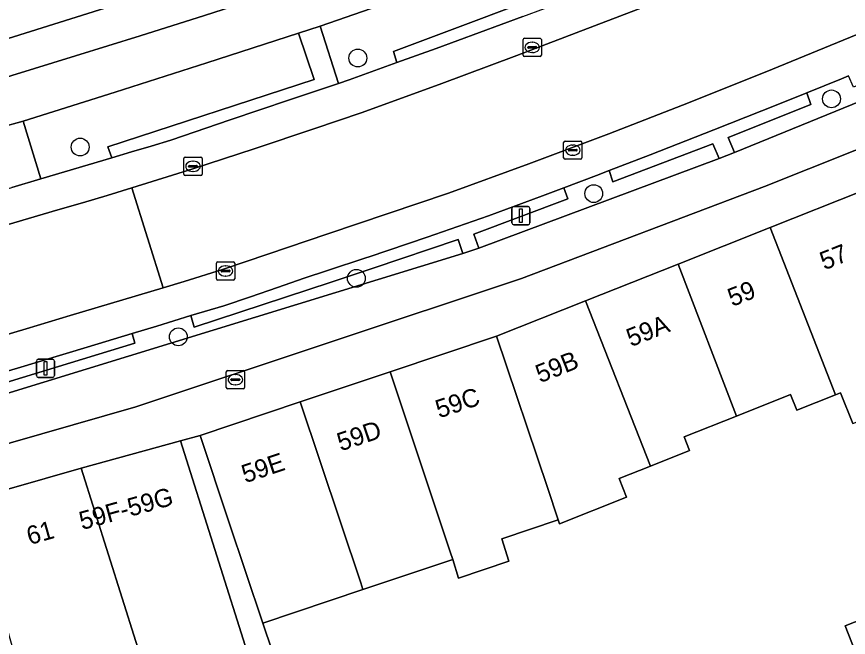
# Model space of a CAD drawing. Extents: x 158086 to 159499, y 382904 to 383981.
# Drawn here: x 159173.48 to 159219.13, y 383279.89 to 383313.95 of the extents above; entities that cross this region are included whole.
import ezdxf

# ---------------------------------------------------------------- set-up
doc = ezdxf.new("R2010")
doc.units = 0
for name, color, linetype in [('IMGEO_Boom', 7, 'Continuous'), ('IMGEO_Brandkraan', 7, 'Continuous'), ('IMGEO_Erf', 7, 'Continuous'), ('IMGEO_Fietspad_gesloten', 7, 'Continuous'), ('IMGEO_Groenvoorziening', 7, 'Continuous'), ('IMGEO_Kolk', 7, 'Continuous'), ('IMGEO_Lichtmast', 7, 'Continuous'), ('IMGEO_Pand', 7, 'Continuous'), ('IMGEO_Pand_nummerreeks', 7, 'Continuous'), ('IMGEO_Pand_overbouw', 7, 'Continuous'), ('IMGEO_Parkeervlak_open', 7, 'Continuous'), ('IMGEO_Rijbaan_lokaal_gesloten', 7, 'Continuous'), ('IMGEO_Rijbaan_lokaal_open', 7, 'Continuous'), ('IMGEO_Voetpad_open', 7, 'Continuous')]:
    doc.layers.add(name, color=color, linetype=linetype)

msp = doc.modelspace()

# ---------------------------------------------------------------- linework, layer by layer
at = {"layer": 'IMGEO_Boom'}
for centre in [(159192.208, 383311.678), (159218.207, 383309.436), (159176.969, 383306.794), (159205.157, 383304.24), (159192.129, 383299.591), (159182.357, 383296.381)]:
    msp.add_circle(centre, 0.489, dxfattribs=at)
at = {"layer": 'IMGEO_Brandkraan'}
for p, q in [((159185.062, 383294.529), (159185.914, 383294.529)), ((159184.987, 383293.603), (159184.987, 383294.455)), ((159185.289, 383294.072), (159185.687, 383294.072)), ((159185.475, 383294.309), (159185.5, 383294.309)), ((159185.988, 383294.455), (159185.988, 383293.603)), ((159185.246, 383294.023), (159185.246, 383294.035)), ((159185.684, 383293.986), (159185.286, 383293.986)), ((159185.498, 383293.749), (159185.473, 383293.749)), ((159185.73, 383294.035), (159185.73, 383294.023)), ((159185.914, 383293.529), (159185.062, 383293.529))]:
    msp.add_line(p, q, dxfattribs=at)
for points in [[(159185.062, 383294.529), (159185.914, 383294.529)], [(159184.987, 383293.603), (159184.987, 383294.455)], [(159185.988, 383294.455), (159185.988, 383293.603)], [(159185.914, 383293.529), (159185.062, 383293.529)]]:
    msp.add_lwpolyline(points, dxfattribs=at)
for centre, radius, start, end in [((159185.064, 383294.453), 0.0765, 91.552, 178.448), ((159185.064, 383294.453), 0.0765, 91.552, 178.448), ((159185.912, 383294.453), 0.0765, 1.552, 88.448), ((159185.912, 383294.453), 0.0765, 1.552, 88.448), ((159185.286, 383294.032), 0.0403, 85.8775, 175.7526), ((159185.691, 383294.034), 0.0386, 1.7309, 96.639), ((159185.283, 383294.022), 0.0366, 178.938, 274.7102), ((159185.687, 383294.029), 0.043, 264.8664, 352.4533), ((159185.064, 383293.605), 0.0765, 181.552, 268.448), ((159185.064, 383293.605), 0.0765, 181.552, 268.448), ((159185.912, 383293.605), 0.0765, 271.552, 358.448), ((159185.912, 383293.605), 0.0765, 271.552, 358.448)]:
    msp.add_arc(centre, radius, start, end, dxfattribs=at)
for centre, major_axis, ratio, start_param, end_param in [((159185.474, 383294.029), (-0.387, 0.002), 0.722429, 4.712389, 7.853982), ((159185.499, 383294.029), (-0.39, 0.002), 0.717154, 1.570796, 4.712389)]:
    msp.add_ellipse(centre, major_axis=major_axis, ratio=ratio, start_param=start_param, end_param=end_param, dxfattribs=at)
at = {"layer": 'IMGEO_Erf'}
for points in [[(159219.377, 383291.627), (159218.709, 383293.305), (159218.422, 383293.191), (159216.305, 383292.349), (159215.963, 383293.209), (159212.995, 383292.028), (159210.122, 383290.885), (159210.416, 383290.146), (159208.266, 383289.291), (159206.548, 383288.607), (159206.956, 383287.583), (159203.285, 383286.121), (159203.211, 383286.341), (159200.105, 383285.304), (159200.5, 383284.065), (159197.731, 383283.14), (159197.418, 383284.156), (159192.487, 383282.509), (159186.999, 383280.675), (159187.508, 383279.156)], [(159219.852, 383278.232), (159218.948, 383280.523), (159222.772, 383282.032)]]:
    msp.add_lwpolyline(points, dxfattribs=at)
at = {"layer": 'IMGEO_Fietspad_gesloten'}
for points in [[(159067.279, 383266.4), (159070.408, 383267.13), (159072.975, 383267.728), (159075.552, 383268.285), (159078.138, 383268.801), (159094.173, 383272.132), (159119.362, 383277.308), (159135.301, 383280.668), (159144.389, 383282.718), (159157.526, 383286.08), (159180.016, 383292.54), (159201.192, 383299.584), (159214.535, 383304.621), (159229.307, 383310.511), (159254.784, 383322.524), (159256.267, 383323.273), (159257.131, 383323.709), (159257.993, 383324.146), (159258.854, 383324.586), (159281.973, 383336.28), (159291.776, 383341.314), (159296.109, 383343.544), (159315.056, 383353.238), (159354.689, 383373.414)], [(159219.699, 383327.668), (159218.971, 383327.325), (159208.695, 383323.035), (159197.989, 383318.938), (159194.451, 383317.625), (159190.893, 383316.367), (159187.317, 383315.163), (159183.79, 383314.02), (159180.257, 383312.896), (159176.717, 383311.793), (159173.222, 383310.714), (159169.724, 383309.644), (159166.223, 383308.582), (159157.476, 383306.019), (159148.667, 383303.683), (159139.799, 383301.576), (159128.725, 383299.057), (159103.06, 383293.763), (159088.622, 383290.803), (159081.026, 383289.212), (159058.204, 383284.486)], [(159127.296, 383296.228), (159133.538, 383297.632), (159139.053, 383298.857), (159142.542, 383299.72), (159145.814, 383300.499), (159149.085, 383301.28), (159152.357, 383302.062), (159155.21, 383302.827), (159156.079, 383303.06), (159157.96, 383303.565), (159163.532, 383305.176), (159169.072, 383306.896), (159173.847, 383308.207), (159178.886, 383309.81), (159183.923, 383311.422), (159188.957, 383313.04), (159190.133, 383313.424), (159195.732, 383315.393), (159201.3, 383317.451), (159206.834, 383319.596), (159207.964, 383320.044), (159212.437, 383321.851), (159216.893, 383323.699), (159221.331, 383325.59)], [(159224.416, 383311.189), (159212.886, 383306.494), (159212.037, 383306.167), (159198.852, 383301.241), (159197.965, 383300.948), (159163.581, 383290.397), (159162.712, 383290.153), (159152.074, 383287.094), (159148.543, 383286.079), (159143.688, 383284.998), (159143.346, 383284.923), (159142.438, 383284.723), (159138.828, 383283.94), (159137.465, 383283.65), (159133.963, 383282.905), (159132.399, 383282.563)]]:
    msp.add_lwpolyline(points, dxfattribs=at)
at = {"layer": 'IMGEO_Groenvoorziening'}
for points in [[(159207.733, 383317.228), (159206.834, 383319.596), (159201.3, 383317.451), (159195.732, 383315.393), (159190.133, 383313.424), (159191.153, 383310.283), (159191.736, 383310.479), (159194.356, 383311.429), (159194.159, 383312.036), (159198.696, 383313.733), (159203.221, 383315.463)], [(159188.957, 383313.04), (159183.923, 383311.422), (159178.886, 383309.81), (159173.847, 383308.207), (159174.809, 383305.044), (159176.11, 383305.43), (159177.41, 383305.817), (159178.709, 383306.204), (159178.479, 383306.811), (159189.82, 383310.5)], [(159224.416, 383311.189), (159224.055, 383311.974), (159219.416, 383310.075), (159219.147, 383310.697), (159218.756, 383310.533), (159216.855, 383309.774), (159217.077, 383309.137), (159212.536, 383307.31), (159212.886, 383306.494)], [(159212.037, 383306.167), (159211.689, 383306.98), (159206.201, 383304.883), (159205.996, 383305.503), (159205.303, 383305.236), (159203.518, 383304.563), (159203.733, 383303.958), (159198.572, 383302.012), (159198.852, 383301.241)], [(159197.965, 383300.948), (159197.716, 383301.725), (159193.051, 383300.149), (159190.751, 383299.38), (159183.234, 383296.92), (159183.05, 383297.546), (159181.181, 383296.965), (159179.826, 383296.557), (159179.976, 383296.026), (159170.25, 383293.077), (159170.099, 383293.647), (159169.705, 383293.531), (159167.925, 383293.037), (159168.115, 383292.363), (159163.402, 383291.093), (159163.581, 383290.397)]]:
    msp.add_lwpolyline(points, close=True, dxfattribs=at)
at = {"layer": 'IMGEO_Kolk'}
for p, q in [((159201.281, 383311.835), (159201.281, 383312.687)), ((159201.356, 383312.761), (159202.208, 383312.761)), ((159201.769, 383312.541), (159201.794, 383312.541)), ((159202.282, 383312.687), (159202.282, 383311.835)), ((159201.54, 383312.255), (159201.54, 383312.267)), ((159201.978, 383312.218), (159201.58, 383312.218)), ((159201.583, 383312.304), (159201.981, 383312.304)), ((159201.792, 383311.981), (159201.767, 383311.981)), ((159202.024, 383312.267), (159202.024, 383312.255)), ((159202.208, 383311.761), (159201.356, 383311.761)), ((159203.505, 383306.199), (159203.505, 383307.051)), ((159203.58, 383307.125), (159204.432, 383307.125)), ((159203.993, 383306.905), (159204.018, 383306.905)), ((159204.506, 383307.051), (159204.506, 383306.199)), ((159203.764, 383306.619), (159203.764, 383306.631)), ((159204.202, 383306.582), (159203.804, 383306.582)), ((159203.807, 383306.668), (159204.205, 383306.668)), ((159204.248, 383306.631), (159204.248, 383306.619)), ((159182.659, 383305.31), (159182.659, 383306.162)), ((159182.734, 383306.236), (159183.586, 383306.236)), ((159183.147, 383306.016), (159183.172, 383306.016)), ((159183.66, 383306.162), (159183.66, 383305.31)), ((159204.432, 383306.125), (159203.58, 383306.125)), ((159204.016, 383306.345), (159203.991, 383306.345)), ((159182.918, 383305.73), (159182.918, 383305.742)), ((159183.356, 383305.693), (159182.958, 383305.693)), ((159182.961, 383305.779), (159183.359, 383305.779)), ((159183.402, 383305.742), (159183.402, 383305.73)), ((159183.586, 383305.236), (159182.734, 383305.236)), ((159183.17, 383305.456), (159183.145, 383305.456)), ((159184.524, 383300.492), (159185.376, 383300.492)), ((159184.449, 383299.566), (159184.449, 383300.418)), ((159184.751, 383300.035), (159185.149, 383300.035)), ((159184.937, 383300.272), (159184.962, 383300.272)), ((159185.45, 383300.418), (159185.45, 383299.566)), ((159184.708, 383299.986), (159184.708, 383299.998)), ((159185.146, 383299.949), (159184.748, 383299.949)), ((159184.96, 383299.712), (159184.935, 383299.712)), ((159185.192, 383299.998), (159185.192, 383299.986)), ((159185.376, 383299.492), (159184.524, 383299.492))]:
    msp.add_line(p, q, dxfattribs=at)
for points in [[(159201.281, 383311.835), (159201.281, 383312.687)], [(159201.356, 383312.761), (159202.208, 383312.761)], [(159202.282, 383312.687), (159202.282, 383311.835)], [(159202.208, 383311.761), (159201.356, 383311.761)], [(159203.505, 383306.199), (159203.505, 383307.051)], [(159203.58, 383307.125), (159204.432, 383307.125)], [(159204.506, 383307.051), (159204.506, 383306.199)], [(159182.659, 383305.31), (159182.659, 383306.162)], [(159182.734, 383306.236), (159183.586, 383306.236)], [(159183.66, 383306.162), (159183.66, 383305.31)], [(159204.432, 383306.125), (159203.58, 383306.125)], [(159183.586, 383305.236), (159182.734, 383305.236)], [(159184.524, 383300.492), (159185.376, 383300.492)], [(159184.449, 383299.566), (159184.449, 383300.418)], [(159185.45, 383300.418), (159185.45, 383299.566)], [(159185.376, 383299.492), (159184.524, 383299.492)]]:
    msp.add_lwpolyline(points, dxfattribs=at)
for centre, radius, start, end in [((159201.358, 383312.685), 0.0765, 91.552, 178.448), ((159201.358, 383312.685), 0.0765, 91.552, 178.448), ((159202.206, 383312.685), 0.0765, 1.552, 88.448), ((159202.206, 383312.685), 0.0765, 1.552, 88.448), ((159201.58, 383312.264), 0.0403, 85.8775, 175.7526), ((159201.577, 383312.254), 0.0366, 178.938, 274.7102), ((159201.981, 383312.261), 0.043, 264.8664, 352.4533), ((159201.985, 383312.266), 0.0386, 1.7309, 96.639), ((159201.358, 383311.837), 0.0765, 181.552, 268.448), ((159201.358, 383311.837), 0.0765, 181.552, 268.448), ((159202.206, 383311.837), 0.0765, 271.552, 358.448), ((159202.206, 383311.837), 0.0765, 271.552, 358.448), ((159203.582, 383307.049), 0.0765, 91.552, 178.448), ((159203.582, 383307.049), 0.0765, 91.552, 178.448), ((159204.43, 383307.049), 0.0765, 1.552, 88.448), ((159204.43, 383307.049), 0.0765, 1.552, 88.448), ((159203.804, 383306.628), 0.0403, 85.8775, 175.7526), ((159203.801, 383306.618), 0.0366, 178.938, 274.7102), ((159204.205, 383306.625), 0.043, 264.8664, 352.4533), ((159204.209, 383306.63), 0.0386, 1.7309, 96.639), ((159182.736, 383306.16), 0.0765, 91.552, 178.448), ((159182.736, 383306.16), 0.0765, 91.552, 178.448), ((159183.584, 383306.16), 0.0765, 1.552, 88.448), ((159183.584, 383306.16), 0.0765, 1.552, 88.448), ((159203.582, 383306.201), 0.0765, 181.552, 268.448), ((159203.582, 383306.201), 0.0765, 181.552, 268.448), ((159204.43, 383306.201), 0.0765, 271.552, 358.448), ((159204.43, 383306.201), 0.0765, 271.552, 358.448), ((159182.958, 383305.739), 0.0403, 85.8775, 175.7526), ((159182.955, 383305.729), 0.0366, 178.938, 274.7102), ((159183.359, 383305.736), 0.043, 264.8664, 352.4533), ((159183.363, 383305.741), 0.0386, 1.7309, 96.639), ((159182.736, 383305.312), 0.0765, 181.552, 268.448), ((159182.736, 383305.312), 0.0765, 181.552, 268.448), ((159183.584, 383305.312), 0.0765, 271.552, 358.448), ((159183.584, 383305.312), 0.0765, 271.552, 358.448), ((159184.526, 383300.416), 0.0765, 91.552, 178.448), ((159184.526, 383300.416), 0.0765, 91.552, 178.448), ((159185.374, 383300.416), 0.0765, 1.552, 88.448), ((159185.374, 383300.416), 0.0765, 1.552, 88.448), ((159184.748, 383299.995), 0.0403, 85.8775, 175.7526), ((159185.153, 383299.997), 0.0386, 1.7309, 96.639), ((159184.526, 383299.568), 0.0765, 181.552, 268.448), ((159184.526, 383299.568), 0.0765, 181.552, 268.448), ((159184.745, 383299.985), 0.0366, 178.938, 274.7102), ((159185.149, 383299.992), 0.043, 264.8664, 352.4533), ((159185.374, 383299.568), 0.0765, 271.552, 358.448), ((159185.374, 383299.568), 0.0765, 271.552, 358.448)]:
    msp.add_arc(centre, radius, start, end, dxfattribs=at)
for centre, major_axis, ratio, start_param, end_param in [((159201.768, 383312.261), (-0.387, 0.002), 0.722429, 4.712389, 7.853982), ((159201.793, 383312.261), (-0.39, 0.002), 0.717154, 1.570796, 4.712389), ((159203.992, 383306.625), (-0.387, 0.002), 0.722429, 4.712389, 7.853982), ((159204.017, 383306.625), (-0.39, 0.002), 0.717154, 1.570796, 4.712389), ((159183.146, 383305.736), (-0.387, 0.002), 0.722429, 4.712389, 7.853982), ((159183.171, 383305.736), (-0.39, 0.002), 0.717154, 1.570796, 4.712389), ((159184.936, 383299.992), (-0.387, 0.002), 0.722429, 4.712389, 7.853982), ((159184.961, 383299.992), (-0.39, 0.002), 0.717154, 1.570796, 4.712389)]:
    msp.add_ellipse(centre, major_axis=major_axis, ratio=ratio, start_param=start_param, end_param=end_param, dxfattribs=at)
at = {"layer": 'IMGEO_Lichtmast'}
for p, q in [((159200.662, 383302.63), (159200.662, 383303.43)), ((159200.662, 383303.43), (159200.662, 383302.63)), ((159200.762, 383303.53), (159201.552, 383303.53)), ((159201.552, 383303.53), (159200.762, 383303.53)), ((159201.652, 383303.43), (159201.652, 383302.63)), ((159201.652, 383302.63), (159201.652, 383303.43)), ((159201.552, 383302.53), (159200.762, 383302.53)), ((159200.762, 383302.53), (159201.552, 383302.53)), ((159174.565, 383294.251), (159174.565, 383295.051)), ((159174.565, 383295.051), (159174.565, 383294.251)), ((159174.665, 383295.151), (159175.455, 383295.151)), ((159175.455, 383295.151), (159174.665, 383295.151)), ((159175.555, 383295.051), (159175.555, 383294.251)), ((159175.555, 383294.251), (159175.555, 383295.051)), ((159175.455, 383294.151), (159174.665, 383294.151)), ((159174.665, 383294.151), (159175.455, 383294.151))]:
    msp.add_line(p, q, dxfattribs=at)
for points in [[(159201.082, 383303.405), (159201.232, 383303.405), (159201.232, 383302.655), (159201.082, 383302.655), (159201.082, 383303.405)], [(159174.985, 383295.026), (159175.135, 383295.026), (159175.135, 383294.276), (159174.985, 383294.276), (159174.985, 383295.026)]]:
    msp.add_lwpolyline(points, dxfattribs=at)
for centre, start, end in [((159200.762, 383303.43), 90, 180), ((159200.762, 383303.43), 90, 180), ((159201.552, 383303.43), 0, 90), ((159201.552, 383303.43), 360, 90), ((159200.762, 383302.63), 180, 270), ((159200.762, 383302.63), 180, 270), ((159201.552, 383302.63), 270, 0), ((159201.552, 383302.63), 270, 0), ((159174.665, 383295.051), 90, 180), ((159174.665, 383295.051), 90, 180), ((159175.455, 383295.051), 0, 90), ((159175.455, 383295.051), 360, 90), ((159174.665, 383294.251), 180, 270), ((159174.665, 383294.251), 180, 270), ((159175.455, 383294.251), 270, 0), ((159175.455, 383294.251), 270, 0)]:
    msp.add_arc(centre, 0.1, start, end, dxfattribs=at)
at = {"layer": 'IMGEO_Pand'}
for points in [[(159175.988, 383328.201), (159175.813, 383328.75), (159175.728, 383329.017), (159175.628, 383328.985), (159172.819, 383328.094), (159174.343, 383323.291), (159172.789, 383322.797), (159172.649, 383323.238), (159169.31, 383322.179), (159170.854, 383317.312), (159172.366, 383312.546), (159179.894, 383314.934), (159177.417, 383322.687), (159177.709, 383322.78)], [(159219.902, 383304.386), (159214.842, 383302.377), (159218.422, 383293.191), (159218.709, 383293.305), (159219.377, 383291.627), (159224.33, 383293.597), (159223.328, 383296.039)], [(159209.785, 383300.369), (159212.995, 383292.028), (159215.963, 383293.209), (159216.305, 383292.349), (159218.422, 383293.191), (159214.842, 383302.377)], [(159204.712, 383298.355), (159208.266, 383289.291), (159210.416, 383290.146), (159210.122, 383290.885), (159212.995, 383292.028), (159209.785, 383300.369)], [(159204.712, 383298.355), (159199.812, 383296.41), (159202.612, 383288.115), (159203.211, 383286.341), (159203.285, 383286.121), (159206.956, 383287.583), (159206.548, 383288.607), (159208.266, 383289.291)], [(159199.812, 383296.41), (159193.982, 383294.461), (159197.284, 383284.59), (159197.418, 383284.156), (159197.731, 383283.14), (159200.5, 383284.065), (159200.105, 383285.304), (159203.211, 383286.341), (159202.612, 383288.115)], [(159192.487, 383282.509), (159197.418, 383284.156), (159197.284, 383284.59), (159193.982, 383294.461), (159189.05, 383292.812), (159192.373, 383282.879)], [(159192.487, 383282.509), (159192.373, 383282.879), (159189.05, 383292.812), (159183.548, 383290.972), (159185.137, 383286.232), (159186.999, 383280.675)], [(159177.031, 383289.167), (159180.782, 383277.279), (159182.387, 383272.194), (159187.774, 383273.894), (159186.24, 383278.755), (159182.477, 383290.675)], [(159177.031, 383289.167), (159170.942, 383287.439), (159173.467, 383278.523), (159174.45, 383275.281), (159180.782, 383277.279)], [(159222.772, 383282.032), (159218.948, 383280.523), (159219.852, 383278.232), (159223.662, 383279.742)]]:
    msp.add_lwpolyline(points, close=True, dxfattribs=at)
at = {"layer": 'IMGEO_Pand_overbouw'}
msp.add_lwpolyline([(159182.477, 383290.675), (159186.24, 383278.755), (159187.508, 383279.156), (159186.999, 383280.675), (159185.137, 383286.232), (159183.548, 383290.972)], close=True, dxfattribs=at)
at = {"layer": 'IMGEO_Parkeervlak_open'}
for points in [[(159161.158, 383299.17), (159166.032, 383300.525), (159167.595, 383300.972), (159170.896, 383301.917), (159175.75, 383303.346), (159177.1, 383303.742), (159178.449, 383304.145), (159179.796, 383304.553), (159183.161, 383305.604), (159186.514, 383306.69), (159189.856, 383307.813), (159192.385, 383308.678), (159196.671, 383310.221), (159200.941, 383311.809), (159205.194, 383313.441), (159209.758, 383315.195), (159214.301, 383317.002), (159218.822, 383318.862), (159223.083, 383320.724)], [(159201.264, 383313.958), (159196.503, 383312.208), (159194.356, 383311.429), (159191.736, 383310.479), (159191.153, 383310.283), (159188.466, 383309.384), (159185.2, 383308.281), (159181.936, 383307.169), (159180.861, 383306.847), (159179.785, 383306.525), (159178.709, 383306.204), (159177.41, 383305.817), (159176.11, 383305.43), (159174.809, 383305.044), (159173.219, 383304.573)], [(159219.565, 383312.959), (159214.971, 383311.071), (159210.357, 383309.229), (159205.985, 383307.525), (159201.593, 383305.872), (159197.182, 383304.268), (159193.875, 383303.152), (159190.569, 383302.033), (159187.264, 383300.913), (159184.781, 383300.073), (159182.676, 383299.41), (159181.522, 383299.067), (159176.414, 383297.552), (159174.001, 383296.823), (159171.584, 383296.106), (159169.164, 383295.4), (159166.849, 383294.736), (159164.531, 383294.084), (159162.209, 383293.442), (159157.188, 383292.169), (159150.545, 383290.537), (159133.926, 383287.001), (159100.161, 383280.074)], [(159190.535, 383300.019), (159192.647, 383300.709), (159192.839, 383300.775), (159196.021, 383301.852), (159199.382, 383303.029), (159202.347, 383304.121), (159203.518, 383304.563), (159205.303, 383305.236), (159205.996, 383305.503), (159208.25, 383306.372), (159211.757, 383307.748), (159215.259, 383309.135), (159216.855, 383309.774), (159218.756, 383310.533), (159219.147, 383310.697)], [(159170.099, 383293.647), (159173.533, 383294.667), (159177.358, 383295.812), (159179.826, 383296.557), (159181.181, 383296.965), (159183.05, 383297.546), (159184.846, 383298.086), (159186.32, 383298.584), (159187.792, 383299.09), (159189.261, 383299.602), (159190.535, 383300.019)]]:
    msp.add_lwpolyline(points, dxfattribs=at)
at = {"layer": 'IMGEO_Rijbaan_lokaal_gesloten'}
msp.add_lwpolyline([(159223.083, 383320.724), (159218.822, 383318.862), (159214.301, 383317.002), (159209.758, 383315.195), (159205.194, 383313.441), (159200.941, 383311.809), (159196.671, 383310.221), (159192.385, 383308.678), (159189.856, 383307.813), (159186.514, 383306.69), (159183.161, 383305.604), (159179.796, 383304.553), (159181.522, 383299.067), (159182.676, 383299.41), (159184.781, 383300.073), (159187.264, 383300.913), (159190.569, 383302.033), (159193.875, 383303.152), (159197.182, 383304.268), (159201.593, 383305.872), (159205.985, 383307.525), (159210.357, 383309.229), (159214.971, 383311.071), (159219.565, 383312.959)], dxfattribs=at)
msp.add_lwpolyline([(159179.796, 383304.553), (159178.449, 383304.145), (159177.1, 383303.742), (159175.75, 383303.346), (159170.896, 383301.917), (159167.595, 383300.972), (159169.164, 383295.4), (159171.584, 383296.106), (159174.001, 383296.823), (159176.414, 383297.552), (159181.522, 383299.067)], close=True, dxfattribs=at)
at = {"layer": 'IMGEO_Rijbaan_lokaal_open'}
msp.add_lwpolyline([(159173.847, 383308.207), (159169.072, 383306.896), (159169.848, 383304.287), (159170.038, 383303.635), (159171.629, 383304.104), (159173.219, 383304.573), (159174.809, 383305.044)], close=True, dxfattribs=at)
at = {"layer": 'IMGEO_Voetpad_open'}
for points in [[(159354.689, 383373.414), (159315.056, 383353.238), (159296.109, 383343.544), (159291.776, 383341.314), (159281.973, 383336.28), (159258.854, 383324.586), (159257.993, 383324.146), (159257.131, 383323.709), (159256.267, 383323.273), (159254.784, 383322.524), (159229.307, 383310.511), (159214.535, 383304.621), (159201.192, 383299.584), (159180.016, 383292.54), (159157.526, 383286.08), (159144.389, 383282.718), (159135.301, 383280.668), (159119.362, 383277.308), (159094.173, 383272.132), (159078.138, 383268.801), (159075.552, 383268.285), (159072.975, 383267.728), (159070.408, 383267.13), (159067.279, 383266.4)], [(159058.204, 383284.486), (159081.026, 383289.212), (159088.622, 383290.803), (159103.06, 383293.763), (159128.725, 383299.057), (159139.799, 383301.576), (159148.667, 383303.683), (159157.476, 383306.019), (159166.223, 383308.582), (159169.724, 383309.644), (159173.222, 383310.714), (159176.717, 383311.793), (159180.257, 383312.896), (159183.79, 383314.02), (159187.317, 383315.163), (159190.893, 383316.367), (159194.451, 383317.625), (159197.989, 383318.938), (159208.695, 383323.035), (159218.971, 383327.325), (159219.699, 383327.668), (159220.425, 383328.014), (159221.149, 383328.363), (159238.951, 383337.134)], [(159217.536, 383333.059), (159218.907, 383329.63), (159213.304, 383327.352), (159207.703, 383325.075), (159195.371, 383320.061), (159193.287, 383319.309), (159193.324, 383319.194), (159188.769, 383317.749), (159184.34, 383316.344), (159179.894, 383314.934), (159172.366, 383312.546), (159169.215, 383311.658), (159167.273, 383311.111), (159162.786, 383309.809), (159156.345, 383307.94), (159145.646, 383305.156), (159140.464, 383303.973), (159137.504, 383303.29), (159128.136, 383301.177)], [(159117.008, 383274.432), (159123.318, 383275.768), (159129.524, 383277.081), (159137.705, 383278.813), (159143.134, 383279.962), (159149.23, 383281.252), (159151.76, 383281.987), (159153.022, 383282.354), (159159.11, 383284.082), (159165.026, 383285.76), (159170.942, 383287.439), (159177.031, 383289.167), (159182.477, 383290.675), (159183.548, 383290.972), (159189.05, 383292.812), (159193.982, 383294.461), (159199.812, 383296.41), (159204.712, 383298.355), (159209.785, 383300.369), (159214.842, 383302.377), (159219.902, 383304.386)], [(159187.508, 383279.156), (159186.999, 383280.675), (159185.137, 383286.232), (159183.548, 383290.972), (159182.477, 383290.675), (159186.24, 383278.755)]]:
    msp.add_lwpolyline(points, dxfattribs=at)
for points in [[(159214.242, 383319.054), (159213.958, 383319.683), (159208.862, 383317.627), (159208.761, 383317.91), (159208.659, 383318.195), (159207.964, 383320.044), (159206.834, 383319.596), (159207.733, 383317.228), (159203.221, 383315.463), (159198.696, 383313.733), (159194.159, 383312.036), (159194.356, 383311.429), (159196.503, 383312.208), (159201.264, 383313.958), (159206.017, 383315.727), (159208.761, 383316.832), (159211.502, 383317.941)], [(159190.133, 383313.424), (159188.957, 383313.04), (159189.82, 383310.5), (159178.479, 383306.811), (159178.709, 383306.204), (159179.785, 383306.525), (159180.861, 383306.847), (159181.936, 383307.169), (159185.2, 383308.281), (159188.466, 383309.384), (159191.153, 383310.283)], [(159216.855, 383309.774), (159215.259, 383309.135), (159211.757, 383307.748), (159208.25, 383306.372), (159205.996, 383305.503), (159206.201, 383304.883), (159211.689, 383306.98), (159212.037, 383306.167), (159212.886, 383306.494), (159212.536, 383307.31), (159217.077, 383309.137)], [(159203.733, 383303.958), (159203.518, 383304.563), (159202.347, 383304.121), (159199.382, 383303.029), (159196.021, 383301.852), (159192.839, 383300.775), (159192.647, 383300.709), (159190.535, 383300.019), (159189.261, 383299.602), (159187.792, 383299.09), (159186.32, 383298.584), (159184.846, 383298.086), (159183.05, 383297.546), (159183.234, 383296.92), (159190.751, 383299.38), (159193.051, 383300.149), (159197.716, 383301.725), (159197.965, 383300.948), (159198.852, 383301.241), (159198.572, 383302.012)], [(159179.826, 383296.557), (159177.358, 383295.812), (159173.533, 383294.667), (159170.099, 383293.647), (159170.25, 383293.077), (159179.976, 383296.026)]]:
    msp.add_lwpolyline(points, close=True, dxfattribs=at)

# ---------------------------------------------------------------- texts
at = {"layer": 'IMGEO_Pand_nummerreeks'}
for s, rotation, p in [('57', 21.6521, (159217.814, 383300.028)), ('59', 21.6567, (159212.756, 383298.02)), ('59A', 21.6533, (159207.198, 383295.813)), ('59B', 21.6521, (159202.21, 383293.833)), ('59C', 18.4836, (159196.673, 383291.902)), ('59D', 18.4977, (159191.27, 383290.095)), ('59E', 18.4818, (159186.031, 383288.344)), ('59F-59G', 15.4774, (159177.074, 383285.776)), ('61', 15.8434, (159174.194, 383284.953))]:
    msp.add_text(s, height=1, rotation=rotation, dxfattribs=at).set_placement(p)

doc.saveas('drawing.dxf')
